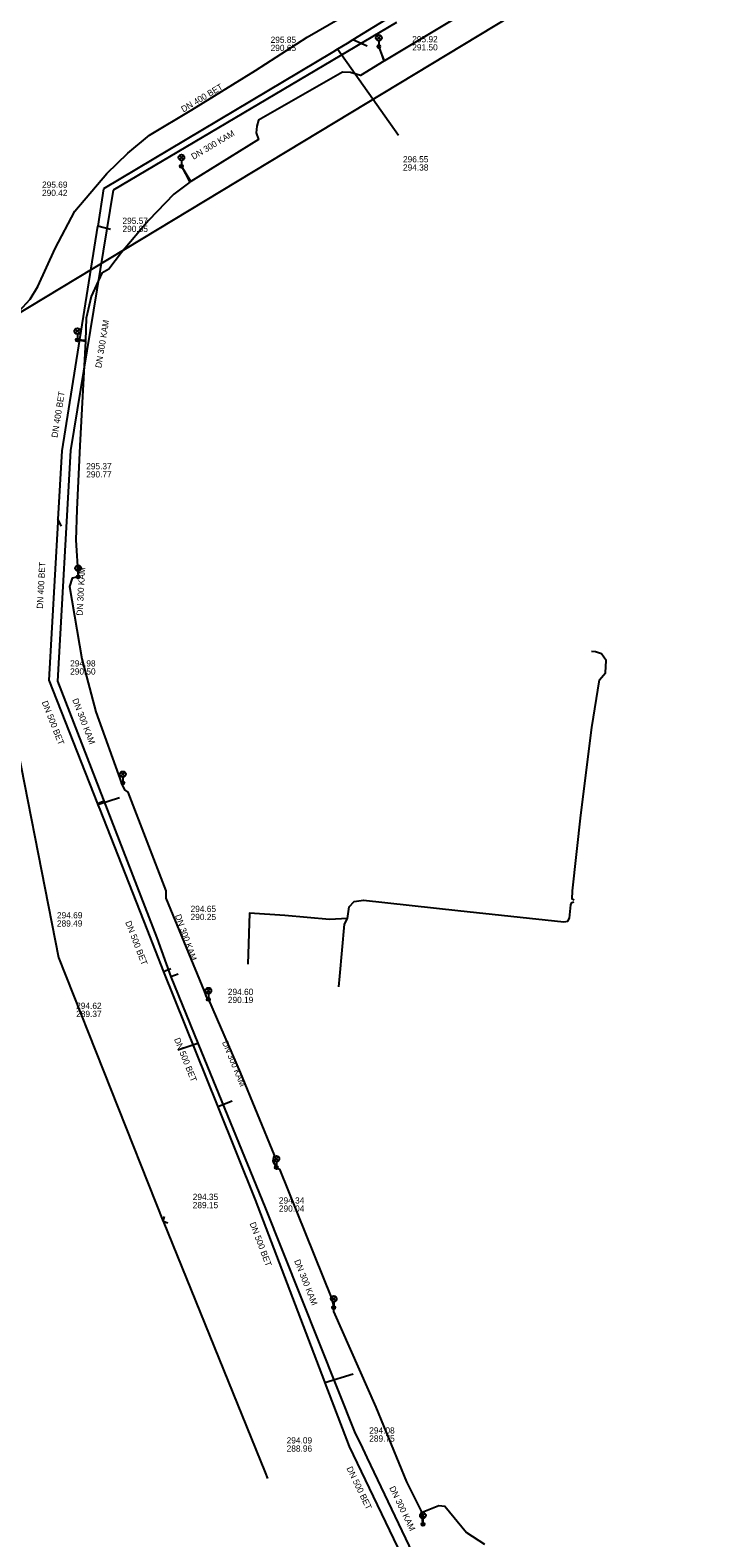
# Model space of a CAD drawing. Extents: x -595540 to -593988, y -1160850 to -1159202.
# Drawn here: x -594589.1 to -594501.6, y -1159905.6 to -1159711.9 of the extents above; entities that cross this region are included whole.
import ezdxf

# ---------------------------------------------------------------- set-up
doc = ezdxf.new("R2010")
doc.units = 0
for name, color, linetype in [('BVK-DESTOVA_popisy', 7, 'Continuous'), ('BVK-DESTOVA_trasa sítě', 7, 'Continuous'), ('BVK-SPLASKOVA_popisy', 7, 'Continuous'), ('BVK-SPLASKOVA_trasa sítě', 7, 'Continuous'), ('BVK-VODOVOD_trasa sítě', 7, 'Continuous'), ('DESTOVA-NEPROVOZOVANA_popisy', 7, 'Continuous'), ('DESTOVA_trasa neprovozované sítě', 7, 'Continuous'), ('DSP-TSB_kabel VO', 7, 'Continuous'), ('EON-NN_kabel', 7, 'Continuous'), ('EON-NN_kabel nadzemní', 7, 'Continuous'), ('SPLASKOVA_neprovozovaná  trasa sítě', 7, 'Continuous'), ('TSB_kabel VO', 7, 'Continuous'), ('TSB_lampy VO', 7, 'Continuous')]:
    doc.layers.add(name, color=color, linetype=linetype)

msp = doc.modelspace()

# ---------------------------------------------------------------- linework, layer by layer
at = {"layer": 'BVK-DESTOVA_popisy'}
for p, q in [((-594558.195, -1159713.664), (-594558.195, -1159713.664)), ((-594587.593, -1159732.285), (-594587.593, -1159732.285)), ((-594585.676, -1159826.143), (-594585.676, -1159826.143)), ((-594583.207, -1159837.767), (-594583.207, -1159837.767)), ((-594568.213, -1159862.328), (-594568.213, -1159862.328)), ((-594556.135, -1159893.603), (-594556.135, -1159893.603))]:
    msp.add_line(p, q, dxfattribs=at)
at = {"layer": 'BVK-DESTOVA_trasa sítě'}
for p, q in [((-594574.1, -1159827.406), (-594571.984, -1159832.873)), ((-594548.114, -1159893.879), (-594533.939, -1159923.234))]:
    msp.add_line(p, q, dxfattribs=at)
for points in [[(-594541.55, -1159709.41), (-594547.631, -1159713.157), (-594548.369, -1159713.612), (-594549.6, -1159714.37)], [(-594549.6, -1159714.37), (-594550.193, -1159714.723), (-594550.201, -1159714.728), (-594579.67, -1159732.3)], [(-594579.67, -1159732.3), (-594580.437, -1159737.079), (-594580.442, -1159737.108), (-594585.07, -1159765.94)], [(-594585.07, -1159765.94), (-594585.561, -1159774.726), (-594585.583, -1159775.136), (-594586.716, -1159795.423)], [(-594586.716, -1159795.423), (-594580.452, -1159811.302), (-594580.445, -1159811.321), (-594580.405, -1159811.423), (-594580.162, -1159812.038), (-594574.1, -1159827.406)], [(-594571.984, -1159832.873), (-594565.085, -1159850.017), (-594564.999, -1159850.23), (-594560.193, -1159862.173)], [(-594560.193, -1159862.173), (-594551.279, -1159885.572), (-594551.238, -1159885.681), (-594548.114, -1159893.879)]]:
    msp.add_lwpolyline(points, dxfattribs=at)
at = {"layer": 'BVK-SPLASKOVA_popisy'}
for p, q in [((-594539.982, -1159712.675), (-594539.982, -1159712.675)), ((-594577.25, -1159735.998), (-594577.25, -1159735.998)), ((-594581.912, -1159767.534), (-594581.912, -1159767.534)), ((-594583.979, -1159792.859), (-594583.979, -1159792.859)), ((-594568.488, -1159824.396), (-594568.488, -1159824.396)), ((-594563.697, -1159835.057), (-594563.697, -1159835.057)), ((-594557.134, -1159861.858), (-594557.134, -1159861.858)), ((-594545.515, -1159891.4), (-594545.515, -1159891.4))]:
    msp.add_line(p, q, dxfattribs=at)
at = {"layer": 'BVK-SPLASKOVA_trasa sítě'}
for p, q in [((-594542.03, -1159710.92), (-594578.43, -1159732.45)), ((-594578.43, -1159732.45), (-594583.95, -1159765.93)), ((-594583.95, -1159765.93), (-594585.607, -1159795.532)), ((-594585.607, -1159795.532), (-594572.828, -1159828.53)), ((-594572.828, -1159828.53), (-594571.044, -1159833.53)), ((-594558.926, -1159863.084), (-594547.307, -1159892.187))]:
    msp.add_line(p, q, dxfattribs=at)
for points in [[(-594571.044, -1159833.53), (-594567.542, -1159842.07), (-594567.455, -1159842.283), (-594558.926, -1159863.084)], [(-594547.307, -1159892.187), (-594546.66, -1159893.54), (-594545.831, -1159895.272), (-594533.175, -1159921.725)]]:
    msp.add_lwpolyline(points, dxfattribs=at)
at = {"layer": 'BVK-VODOVOD_trasa sítě'}
msp.add_lwpolyline([(-594714.585, -1159754.823), (-594595.42, -1159751.2), (-594440.629, -1159657.73)], dxfattribs=at)
at = {"layer": 'DESTOVA-NEPROVOZOVANA_popisy'}
msp.add_line((-594541.175, -1159729.948), (-594541.175, -1159729.948), dxfattribs=at)
at = {"layer": 'DESTOVA_trasa neprovozované sítě'}
for p, q in [((-594541.74, -1159725.44), (-594549.6, -1159714.37)), ((-594545.769, -1159713.96), (-594547.631, -1159713.157)), ((-594578.792, -1159737.528), (-594580.437, -1159737.079)), ((-594585.09, -1159775.65), (-594585.561, -1159774.726)), ((-594579.522, -1159810.935), (-594580.452, -1159811.302)), ((-594577.651, -1159810.527), (-594580.405, -1159811.423)), ((-594571.051, -1159832.512), (-594571.984, -1159832.873)), ((-594563.144, -1159849.483), (-594564.999, -1159850.23)), ((-594547.596, -1159884.562), (-594551.238, -1159885.681))]:
    msp.add_line(p, q, dxfattribs=at)
at = {"layer": 'DSP-TSB_kabel VO'}
for points in [[(-594519.176, -1159823.684), (-594519.43, -1159823.53), (-594519.36, -1159822.48), (-594518.32, -1159812.75), (-594516.87, -1159801.49), (-594515.91, -1159795.37), (-594515.13, -1159794.49), (-594515.04, -1159792.87), (-594515.66, -1159792.03), (-594516.43, -1159791.76), (-594516.919, -1159791.717)], [(-594549.44, -1159834.82), (-594549.31, -1159833.45), (-594548.68, -1159826.77), (-594548.32, -1159826.02), (-594548.1, -1159824.54), (-594547.45, -1159823.86), (-594546.26, -1159823.68), (-594534.12, -1159824.99), (-594520.49, -1159826.45), (-594519.98, -1159826.39), (-594519.74, -1159825.99), (-594519.61, -1159824.29), (-594519.461, -1159823.996), (-594519.193, -1159823.879)], [(-594548.32, -1159826.02), (-594550.61, -1159826.15), (-594556.36, -1159825.64), (-594560.9, -1159825.35), (-594561.14, -1159831.9)]]:
    msp.add_lwpolyline(points, dxfattribs=at)
at = {"layer": 'EON-NN_kabel'}
msp.add_lwpolyline([(-594590.557, -1159748.028), (-594589.114, -1159746.456), (-594588.145, -1159744.849), (-594585.914, -1159739.954), (-594583.396, -1159735.164), (-594579.28, -1159730.322), (-594576.549, -1159727.703), (-594573.771, -1159725.393), (-594568.316, -1159722.156), (-594560.13, -1159717.08), (-594553.498, -1159712.831), (-594545.029, -1159707.873)], dxfattribs=at)
at = {"layer": 'EON-NN_kabel nadzemní'}
for points in [[(-594605.55, -1159763.55), (-594605.55, -1159763.551), (-594605.123, -1159764.623), (-594592.03, -1159797.66), (-594585.47, -1159831.04), (-594572.03, -1159864.94)], [(-594572.029, -1159864.939), (-594571.831, -1159864.321)], [(-594572.029, -1159864.939), (-594558.919, -1159897.208), (-594558.61, -1159897.97)], [(-594572.029, -1159864.939), (-594571.406, -1159865.131)]]:
    msp.add_lwpolyline(points, dxfattribs=at)
at = {"layer": 'SPLASKOVA_neprovozovaná  trasa sítě'}
for p, q in [((-594570.102, -1159833.194), (-594571.044, -1159833.53)), ((-594570.119, -1159842.928), (-594567.542, -1159842.07))]:
    msp.add_line(p, q, dxfattribs=at)
at = {"layer": 'TSB_kabel VO'}
for points in [[(-594534.55, -1159710.44), (-594543.56, -1159715.83), (-594544.289, -1159714.014), (-594543.63, -1159715.89), (-594546.64, -1159717.75), (-594547.92, -1159717.35), (-594548.95, -1159717.29), (-594559.76, -1159723.46), (-594559.98, -1159724.24), (-594560.06, -1159725.1), (-594559.76, -1159725.96), (-594568.46, -1159731.34), (-594569.672, -1159729.403), (-594568.59, -1159731.42), (-594570.66, -1159732.96), (-594573.92, -1159736.36), (-594577.37, -1159740.49), (-594579.01, -1159742.63), (-594579.89, -1159743.11), (-594581.28, -1159746.11), (-594581.91, -1159748.9), (-594582.02, -1159751.8), (-594583.053, -1159751.709), (-594582.007, -1159751.862), (-594582.72, -1159765.32), (-594583.1, -1159773.51), (-594583.25, -1159777.41), (-594582.94, -1159782.148), (-594583.73, -1159782.33), (-594584.08, -1159783.39), (-594582.48, -1159792.69), (-594580.67, -1159799.5)], [(-594580.67, -1159799.5), (-594577.38, -1159808.653), (-594577.364, -1159808.644), (-594577.205, -1159808.629), (-594577.301, -1159808.747), (-594577.333, -1159808.764), (-594576.97, -1159809.49), (-594576.56, -1159809.81), (-594571.67, -1159822.47), (-594571.66, -1159823.42), (-594566.76, -1159835.38), (-594566.55, -1159835.96), (-594566.2, -1159836.43), (-594562.12, -1159845.81), (-594557.76, -1159856.43), (-594557.91, -1159857.19), (-594557.46, -1159858.02), (-594557.07, -1159858.23), (-594550.39, -1159874.8), (-594550.08, -1159876.03), (-594550.13, -1159876.54), (-594544.66, -1159888.83), (-594540.73, -1159898.42), (-594538.835, -1159902.18), (-594538.684, -1159903.723), (-594538.61, -1159903.86), (-594538.564, -1159903.711), (-594538.702, -1159902.305), (-594536.56, -1159901.43), (-594535.79, -1159901.55), (-594533.01, -1159904.91), (-594530.71, -1159906.42)]]:
    msp.add_lwpolyline(points, dxfattribs=at)
at = {"layer": 'TSB_lampy VO'}
for p, q in [((-594544.554, -1159713.154), (-594544.024, -1159712.624)), ((-594544.554, -1159712.624), (-594544.024, -1159713.154)), ((-594544.554, -1159713.154), (-594544.024, -1159712.624)), ((-594544.554, -1159712.624), (-594544.024, -1159713.154)), ((-594544.289, -1159713.264), (-594544.289, -1159714.014)), ((-594544.289, -1159713.264), (-594544.289, -1159714.014)), ((-594569.937, -1159728.543), (-594569.407, -1159728.013)), ((-594569.937, -1159728.013), (-594569.407, -1159728.543)), ((-594569.937, -1159728.543), (-594569.407, -1159728.013)), ((-594569.937, -1159728.013), (-594569.407, -1159728.543)), ((-594569.672, -1159728.653), (-594569.672, -1159729.403)), ((-594569.672, -1159728.653), (-594569.672, -1159729.403)), ((-594583.318, -1159750.849), (-594582.788, -1159750.319)), ((-594583.318, -1159750.319), (-594582.788, -1159750.849)), ((-594583.318, -1159750.849), (-594582.788, -1159750.319)), ((-594583.318, -1159750.319), (-594582.788, -1159750.849)), ((-594583.053, -1159750.959), (-594583.053, -1159751.709)), ((-594583.053, -1159750.959), (-594583.053, -1159751.709)), ((-594583.205, -1159781.288), (-594582.675, -1159780.758)), ((-594583.205, -1159780.758), (-594582.675, -1159781.288)), ((-594583.205, -1159781.288), (-594582.675, -1159780.758)), ((-594583.205, -1159780.758), (-594582.675, -1159781.288)), ((-594582.94, -1159781.398), (-594582.94, -1159782.148)), ((-594582.94, -1159781.398), (-594582.94, -1159782.148)), ((-594577.47, -1159807.769), (-594576.94, -1159807.239)), ((-594577.47, -1159807.239), (-594576.94, -1159807.769)), ((-594577.47, -1159807.769), (-594576.94, -1159807.239)), ((-594577.47, -1159807.239), (-594576.94, -1159807.769)), ((-594577.205, -1159807.879), (-594577.205, -1159808.629)), ((-594577.205, -1159807.879), (-594577.205, -1159808.629)), ((-594566.465, -1159835.57), (-594565.935, -1159835.04)), ((-594566.465, -1159835.04), (-594565.935, -1159835.57)), ((-594566.465, -1159835.57), (-594565.935, -1159835.04)), ((-594566.465, -1159835.04), (-594565.935, -1159835.57)), ((-594566.2, -1159835.68), (-594566.2, -1159836.43)), ((-594566.2, -1159835.68), (-594566.2, -1159836.43)), ((-594557.725, -1159857.16), (-594557.195, -1159856.63)), ((-594557.725, -1159856.63), (-594557.195, -1159857.16)), ((-594557.725, -1159857.16), (-594557.195, -1159856.63)), ((-594557.725, -1159856.63), (-594557.195, -1159857.16)), ((-594557.46, -1159857.27), (-594557.46, -1159858.02)), ((-594557.46, -1159857.27), (-594557.46, -1159858.02)), ((-594550.345, -1159875.17), (-594549.815, -1159874.64)), ((-594550.345, -1159874.64), (-594549.815, -1159875.17)), ((-594550.345, -1159875.17), (-594549.815, -1159874.64)), ((-594550.345, -1159874.64), (-594549.815, -1159875.17)), ((-594550.08, -1159875.28), (-594550.08, -1159876.03)), ((-594550.08, -1159875.28), (-594550.08, -1159876.03)), ((-594538.875, -1159903), (-594538.345, -1159902.47)), ((-594538.875, -1159902.47), (-594538.345, -1159903)), ((-594538.875, -1159903), (-594538.345, -1159902.47)), ((-594538.875, -1159902.47), (-594538.345, -1159903)), ((-594538.61, -1159903.11), (-594538.61, -1159903.86)), ((-594538.61, -1159903.11), (-594538.61, -1159903.86))]:
    msp.add_line(p, q, dxfattribs=at)
for centre, radius in [((-594544.289, -1159712.889), 0.375), ((-594544.289, -1159712.889), 0.375), ((-594544.289, -1159714.014), 0.2), ((-594544.289, -1159714.014), 0.2), ((-594544.289, -1159714.014), 0.145), ((-594544.289, -1159714.014), 0.145), ((-594544.289, -1159714.014), 0.0876), ((-594544.289, -1159714.014), 0.0876), ((-594569.672, -1159728.278), 0.375), ((-594569.672, -1159728.278), 0.375), ((-594569.672, -1159729.403), 0.2), ((-594569.672, -1159729.403), 0.2), ((-594569.672, -1159729.403), 0.145), ((-594569.672, -1159729.403), 0.145), ((-594569.672, -1159729.403), 0.0876), ((-594569.672, -1159729.403), 0.0876), ((-594583.053, -1159750.584), 0.375), ((-594583.053, -1159750.584), 0.375), ((-594583.053, -1159751.709), 0.2), ((-594583.053, -1159751.709), 0.2), ((-594583.053, -1159751.709), 0.145), ((-594583.053, -1159751.709), 0.145), ((-594583.053, -1159751.709), 0.0876), ((-594583.053, -1159751.709), 0.0876), ((-594582.94, -1159781.023), 0.375), ((-594582.94, -1159781.023), 0.375), ((-594582.94, -1159782.148), 0.2), ((-594582.94, -1159782.148), 0.2), ((-594582.94, -1159782.148), 0.145), ((-594582.94, -1159782.148), 0.145), ((-594582.94, -1159782.148), 0.0876), ((-594582.94, -1159782.148), 0.0876), ((-594577.205, -1159807.504), 0.375), ((-594577.205, -1159807.504), 0.375), ((-594577.205, -1159808.629), 0.2), ((-594577.205, -1159808.629), 0.2), ((-594577.205, -1159808.629), 0.145), ((-594577.205, -1159808.629), 0.145), ((-594577.205, -1159808.629), 0.0876), ((-594577.205, -1159808.629), 0.0876), ((-594566.2, -1159835.305), 0.375), ((-594566.2, -1159835.305), 0.375), ((-594566.2, -1159836.43), 0.2), ((-594566.2, -1159836.43), 0.2), ((-594566.2, -1159836.43), 0.145), ((-594566.2, -1159836.43), 0.145), ((-594566.2, -1159836.43), 0.0876), ((-594566.2, -1159836.43), 0.0876), ((-594557.46, -1159856.895), 0.375), ((-594557.46, -1159856.895), 0.375), ((-594557.46, -1159858.02), 0.2), ((-594557.46, -1159858.02), 0.2), ((-594557.46, -1159858.02), 0.145), ((-594557.46, -1159858.02), 0.145), ((-594557.46, -1159858.02), 0.0876), ((-594557.46, -1159858.02), 0.0876), ((-594550.08, -1159874.905), 0.375), ((-594550.08, -1159874.905), 0.375), ((-594550.08, -1159876.03), 0.2), ((-594550.08, -1159876.03), 0.2), ((-594550.08, -1159876.03), 0.145), ((-594550.08, -1159876.03), 0.145), ((-594550.08, -1159876.03), 0.0876), ((-594550.08, -1159876.03), 0.0876), ((-594538.61, -1159902.735), 0.375), ((-594538.61, -1159902.735), 0.375), ((-594538.61, -1159903.86), 0.2), ((-594538.61, -1159903.86), 0.2), ((-594538.61, -1159903.86), 0.145), ((-594538.61, -1159903.86), 0.145), ((-594538.61, -1159903.86), 0.0876), ((-594538.61, -1159903.86), 0.0876)]:
    msp.add_circle(centre, radius, dxfattribs=at)

# ---------------------------------------------------------------- texts
at = {"layer": 'BVK-DESTOVA_popisy'}
for s, p in [('295.85', (-594558.195, -1159713.539)), ('290.65', (-594558.195, -1159714.589)), ('295.69', (-594587.593, -1159732.16)), ('290.42', (-594587.593, -1159733.21)), ('294.69', (-594585.676, -1159826.018)), ('289.49', (-594585.676, -1159827.068)), ('294.62', (-594583.207, -1159837.642)), ('289.37', (-594583.207, -1159838.692)), ('294.35', (-594568.213, -1159862.203)), ('289.15', (-594568.213, -1159863.253)), ('294.09', (-594556.135, -1159893.478)), ('288.96', (-594556.135, -1159894.528))]:
    msp.add_text(s, height=0.8, dxfattribs=at).set_placement(p)
for s, rotation, p in [('DN 400 BET', 30.82513, (-594569.412, -1159722.496)), ('DN 400 BET', 80.90164, (-594585.615, -1159764.31)), ('DN 400 BET', 86.80311, (-594587.492, -1159786.257)), ('DN 500 BET', 291.52092, (-594587.647, -1159798.25)), ('DN 500 BET', 291.15891, (-594576.912, -1159826.523)), ('DN 500 BET', 291.922, (-594570.631, -1159841.543)), ('DN 500 BET', 290.83338, (-594560.915, -1159865.217)), ('DN 500 BET', 295.76081, (-594548.463, -1159896.665))]:
    msp.add_text(s, height=0.8, rotation=rotation, dxfattribs=at).set_placement(p)
at = {"layer": 'BVK-SPLASKOVA_popisy'}
for s, p in [('295.92', (-594539.982, -1159713.475)), ('291.50', (-594539.982, -1159714.515)), ('295.57', (-594577.25, -1159736.798)), ('290.85', (-594577.25, -1159737.838)), ('295.37', (-594581.912, -1159768.334)), ('290.77', (-594581.912, -1159769.374)), ('294.98', (-594583.979, -1159793.659)), ('290.50', (-594583.979, -1159794.699)), ('294.65', (-594568.488, -1159825.196)), ('290.25', (-594568.488, -1159826.236)), ('294.60', (-594563.697, -1159835.857)), ('290.19', (-594563.697, -1159836.897)), ('294.34', (-594557.134, -1159862.658)), ('290.04', (-594557.134, -1159863.698)), ('294.08', (-594545.515, -1159892.2)), ('289.75', (-594545.515, -1159893.24))]:
    msp.add_text(s, height=0.8, dxfattribs=at).set_placement(p)
for rotation, p in [(30.59595, (-594568.119, -1159728.576)), (80.61516, (-594579.978, -1159755.365)), (86.80311, (-594582.383, -1159787.15)), (291.17714, (-594583.727, -1159797.935)), (289.63017, (-594570.51, -1159825.656)), (292.32307, (-594564.458, -1159841.945)), (291.75011, (-594555.185, -1159870.025)), (295.58893, (-594542.962, -1159899.184))]:
    msp.add_text('DN 300 KAM', height=0.8, rotation=rotation, dxfattribs=at).set_placement(p)
at = {"layer": 'DESTOVA-NEPROVOZOVANA_popisy'}
for s, p in [('296.55', (-594541.175, -1159728.898)), ('294.38', (-594541.175, -1159729.948))]:
    msp.add_text(s, height=0.8, dxfattribs=at).set_placement(p)

doc.saveas('drawing.dxf')
